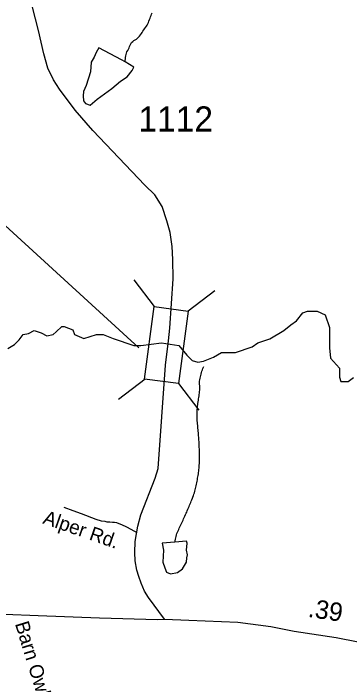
# Model space of a CAD drawing. Extents: x 1950930 to 2061844, y 904556 to 1017002.
# Drawn here: x 1982017 to 1984292, y 918120 to 922665 of the extents above; entities that cross this region are included whole.
import ezdxf

# ---------------------------------------------------------------- set-up
doc = ezdxf.new("R2010")
doc.units = 0
for name, color, linetype in [('Exist Hydrographic Creek Single Shore', 7, 'Continuous'), ('Exist Hydrographic Misc Water Feature', 7, 'Continuous'), ('Exist Road Non-System Type 51', 7, 'Continuous'), ('Exist Road Non-System Type 51 Label', 7, 'Continuous'), ('Exist Road Primary US Structure Standard Bridge CELL', 7, 'Continuous'), ('Exist Road Secondary Structure Standard Bridge CELL', 7, 'Continuous'), ('Exist Road Secondary Structure Standard Bridge Number Label', 7, 'Continuous'), ('Exist Road Secondary Type 51 Attributed', 7, 'Continuous'), ('Exist Road Secondary Type 51 Number Label', 7, 'Continuous')]:
    doc.layers.add(name, color=color, linetype=linetype)

msp = doc.modelspace()

# ---------------------------------------------------------------- linework, layer by layer
at = {"layer": 'Exist Hydrographic Creek Single Shore'}
for points in [[(1982772.4, 922336.4), (1982773.7, 922346.3), (1982774.9, 922357.1), (1982776.5, 922366.6), (1982777.8, 922376.6), (1982779.8, 922386.4), (1982781.9, 922396.1), (1982785.6, 922405), (1982790.5, 922414), (1982795.8, 922422.9), (1982799.3, 922432.1), (1982803.4, 922441.6), (1982806.7, 922450.5), (1982811.2, 922459.5), (1982817.1, 922467.5), (1982824.3, 922474.2), (1982832.5, 922480.6), (1982840.9, 922485), (1982850, 922490.6), (1982857.7, 922497), (1982864.5, 922504.5), (1982871.3, 922511.7), (1982876.8, 922519.8), (1982883, 922527.8), (1982888.1, 922536.7), (1982893.8, 922544.8), (1982899.4, 922552.8), (1982904.9, 922560.9), (1982911.1, 922569.7), (1982916.8, 922578.2), (1982922.3, 922585.9), (1982926.8, 922594.9), (1982931, 922604.1), (1982934.4, 922612.9), (1982938.3, 922622.8), (1982941.6, 922632.5), (1982944.7, 922641.3), (1982948.2, 922651.3), (1982951.7, 922660.1), (1982955.4, 922669.7)], [(1981980.2, 920396.1), (1982024.4, 920423.3), (1982055, 920454), (1982082.3, 920491.4), (1982119.7, 920498.2), (1982157.1, 920518.6), (1982204.8, 920501.6), (1982242.2, 920481.2), (1982286.5, 920491.4), (1982306.9, 920508.4), (1982344.3, 920545.9), (1982361.4, 920545.9), (1982419.2, 920522), (1982429.4, 920491.4), (1982494.1, 920464.2), (1982579.2, 920491.4), (1982623.5, 920491.4), (1982691.5, 920464.2), (1982831.1, 920416.5), (1982878.7, 920416.5), (1983018.3, 920433.5), (1983135.7, 920416.5), (1983190.2, 920351.8), (1983227.6, 920314.4), (1983265.1, 920304.2), (1983302.5, 920311), (1983370.6, 920338.2), (1983425, 920368.9), (1983482.9, 920368.9), (1983520.3, 920368.9), (1983632.7, 920406.3), (1983670.1, 920433.5), (1983697.3, 920443.7), (1983751.8, 920460.8), (1983847.1, 920518.6), (1983894.7, 920556.1), (1983932.2, 920583.3), (1983976.4, 920637.8), (1984007.1, 920648), (1984071.7, 920648), (1984126.2, 920624.1), (1984156.8, 920539.1), (1984156.8, 920474.4), (1984156.8, 920399.5), (1984163.6, 920331.4), (1984223.2, 920263.4), (1984223.2, 920202.1), (1984233.4, 920171.5), (1984281.1, 920171.5), (1984318.5, 920198.7)]]:
    msp.add_lwpolyline(points, dxfattribs=at)
at = {"layer": 'Exist Hydrographic Misc Water Feature'}
for points in [[(1982772.4, 922336.4), (1982748.5, 922350.9), (1982595.9, 922432.2), (1982578.1, 922399.6), (1982562.5, 922369.5), (1982542.4, 922335.7), (1982538.9, 922269.2), (1982510, 922177), (1982491.9, 922137.2), (1982488, 922106.8), (1982490.5, 922073.2), (1982504.4, 922054.8), (1982537, 922043.5), (1982584.4, 922083.6), (1982683.7, 922156.2), (1982741.5, 922206.8), (1982787, 922235.1), (1982820.6, 922279.5), (1982832.5, 922301.6), (1982772.4, 922336.4)], [(1983268.5, 920045.4), (1983270.1, 920055.4), (1983271.3, 920064.9), (1983273, 920074.8), (1983274.2, 920084.8), (1983275.8, 920094.2), (1983277.1, 920104.3), (1983277.9, 920114.2), (1983278.7, 920124.7), (1983278.7, 920134.4), (1983277.7, 920144.3), (1983276.5, 920154.2), (1983276.1, 920164), (1983276.5, 920174.1), (1983277.7, 920184.4), (1983279.7, 920194.3), (1983282.2, 920204.1), (1983284.7, 920213.5), (1983287.1, 920222.8), (1983290, 920232.9), (1983292.9, 920242.7), (1983295.7, 920251.6), (1983299.4, 920261.1), (1983304.4, 920273.8)], [(1983110.2, 919084.6), (1983112.2, 919094.4), (1983114.3, 919104.2), (1983116.3, 919114.1), (1983118.8, 919123.8), (1983121.2, 919133.7), (1983123.7, 919143.4), (1983127.8, 919152.1), (1983131.1, 919162.2), (1983135.6, 919170.8), (1983139.5, 919179.9), (1983144, 919189), (1983148.1, 919197.7), (1983152.6, 919206.8), (1983156.3, 919216.4), (1983160.8, 919225.4), (1983164.9, 919234.5), (1983168.8, 919243.3), (1983172.9, 919252.4), (1983177.4, 919261), (1983181.5, 919270.9), (1983185.6, 919280.1), (1983189.5, 919288.8), (1983193.6, 919297.9), (1983197.3, 919307.5), (1983201.4, 919316.7), (1983205.5, 919325.4), (1983209.2, 919335.3), (1983213.3, 919344), (1983216.6, 919354.1), (1983220.3, 919362.9), (1983223.8, 919371.6), (1983227.7, 919381.7), (1983231.1, 919390.4), (1983235, 919400.4), (1983238.3, 919410.1), (1983241.4, 919418.9), (1983244.5, 919429), (1983246.9, 919438.8), (1983249.4, 919448.5), (1983251.2, 919457.5), (1983253.3, 919467), (1983255.8, 919477.2), (1983257.8, 919487.1), (1983259.6, 919496.9), (1983261.7, 919507.2), (1983263.3, 919517), (1983265, 919527), (1983266.6, 919536.8), (1983268.3, 919546.3), (1983269.5, 919556.3), (1983271.1, 919566.2), (1983272, 919575.9), (1983273.2, 919585.8), (1983274, 919596.6), (1983274.8, 919606.2), (1983275.6, 919616.3), (1983276.1, 919625.9), (1983276.3, 919636), (1983276.7, 919645.7), (1983276.7, 919656.2), (1983276.7, 919666), (1983276.7, 919676.1), (1983276.3, 919686), (1983275.6, 919695.7), (1983275.8, 919706.3), (1983275.2, 919716.1), (1983274.8, 919726.4), (1983274.2, 919735.7), (1983273.8, 919745.9), (1983273.8, 919755.7), (1983273, 919766.3), (1983272.6, 919776.2), (1983271.5, 919786), (1983271.1, 919795.9), (1983270.3, 919805.7), (1983269.3, 919815.7), (1983268.5, 919825.5), (1983267.6, 919836.2), (1983266.4, 919846.1), (1983265.4, 919856), (1983265, 919865.8), (1983264, 919875.6), (1983263.1, 919885.6), (1983262.7, 919895.4), (1983261.3, 919905.3), (1983260.9, 919915.9), (1983260.5, 919925.8), (1983260.1, 919935.5), (1983259.4, 919945.4), (1983259.4, 919955.5), (1983259.6, 919966.1), (1983260.3, 919975.7), (1983261.1, 919985.8), (1983262.3, 919995.3), (1983263.5, 920005.2), (1983264.8, 920015.2), (1983266, 920024.7), (1983267.2, 920035.5), (1983268.5, 920045.4)], [(1983110.2, 919084.6), (1983024, 919078.2), (1983032.2, 919030.3), (1983028.8, 918948.4), (1983041.1, 918910.5), (1983053.2, 918880.6), (1983080, 918870.5), (1983127.2, 918879.1), (1983161.2, 918904.7), (1983189.1, 918949.2), (1983190.3, 918979.5), (1983194.4, 918999.1), (1983188.5, 919029.6), (1983193.8, 919077.2), (1983187.7, 919091), (1983110.2, 919084.6)]]:
    msp.add_lwpolyline(points, dxfattribs=at)
at = {"layer": 'Exist Road Non-System Type 51'}
msp.add_lwpolyline([(1982853.9, 919148.2), (1982813.4, 919169.5), (1982785, 919186.5), (1982750.6, 919202.1), (1982731.9, 919209.6), (1982715.9, 919214.9), (1982701.8, 919217.3), (1982688.2, 919218.4), (1982669.1, 919220.2), (1982651.8, 919221.2), (1982637.6, 919223.7), (1982612.8, 919227.6), (1982576.2, 919238.9), (1982477.6, 919276.3), (1982420.6, 919296.8), (1982359.5, 919320.3)], dxfattribs=at)
at = {"layer": 'Exist Road Secondary Structure Standard Bridge CELL'}
for p, q in [((1982832.2, 920860), (1982969.9, 920680.3)), ((1983379.1, 920787.5), (1983199.5, 920649.9)), ((1982908.9, 920188.3), (1982729.2, 920050.6)), ((1983133.3, 920158.5), (1983270.9, 919978.9))]:
    msp.add_line(p, q, dxfattribs=at)
msp.add_lwpolyline([(1983199.5, 920649.9), (1983134.3, 920158.4), (1982904.8, 920188.8), (1982969.9, 920680.3)], close=True, dxfattribs=at)
at = {"layer": 'Exist Road Secondary Structure Standard Bridge Number Label'}
msp.add_line((1982865.1, 920399.5), (1980441.7, 922618.7), dxfattribs=at)
at = {"layer": 'Exist Road Secondary Type 51 Attributed'}
for points in [[(1983066.6, 920448), (1983075.9, 920534.8), (1983097.1, 920867.6), (1983096.4, 920999), (1983090.3, 921087.2), (1983078.2, 921181.4), (1983056, 921260.5), (1983023.3, 921357.3), (1982973.2, 921437.3), (1982907.1, 921501.3), (1982554.5, 921872.8), (1982434.2, 922010.5), (1982329.7, 922150.9), (1982287.2, 922214.7), (1982250.7, 922295.2), (1982222.6, 922390.2), (1982187.7, 922548.2), (1982146, 922707)], [(1983038.7, 918563.2), (1982930.9, 918709.8), (1982904.7, 918752), (1982881.9, 918806), (1982864.8, 918852.7), (1982852.7, 918895.2), (1982839.8, 918958.3), (1982838.3, 919014.5), (1982839.8, 919089), (1982858, 919192.3), (1982878.5, 919270.6), (1982977.2, 919518.2), (1982995.4, 919583.6), (1983046.4, 920283.8), (1983066.6, 920448)], [(1981234.5, 918713.2), (1981365.4, 918675.3), (1981533.4, 918637.5), (1981645.4, 918617.7), (1981749.3, 918607.7), (1981957.3, 918597), (1982184.3, 918587.1), (1982598.8, 918572.7), (1982990.9, 918560.9), (1983038.7, 918563.2)], [(1983038.7, 918563.2), (1983204.2, 918557.1), (1983535.5, 918543.1), (1983758.7, 918514.2), (1983917.4, 918481.5), (1984199.8, 918439), (1984488.2, 918382.8), (1984795.7, 918325.8), (1984862.5, 918312.1), (1984941.4, 918293.9), (1985078.5, 918284.4)]]:
    msp.add_lwpolyline(points, dxfattribs=at)

# ---------------------------------------------------------------- texts
at = {"layer": 'Exist Road Non-System Type 51 Label'}
for s, rotation, p in [('Alper Rd.', 340.8019, (1982210.5, 919213)), ('Barn Owl Rd.', 287.0388, (1982026.9, 918532.6))]:
    msp.add_text(s, height=95, rotation=rotation, dxfattribs=at).set_placement(p)
at = {"layer": 'Exist Road Primary US Structure Standard Bridge CELL'}
msp.add_text('.39', height=125, rotation=351.4318, dxfattribs=at).set_placement((1984005.7, 918579.7))
at = {"layer": 'Exist Road Secondary Type 51 Number Label'}
msp.add_text('1112', height=170, dxfattribs=at).set_placement((1982861.9, 921865.2))

doc.saveas('drawing.dxf')
